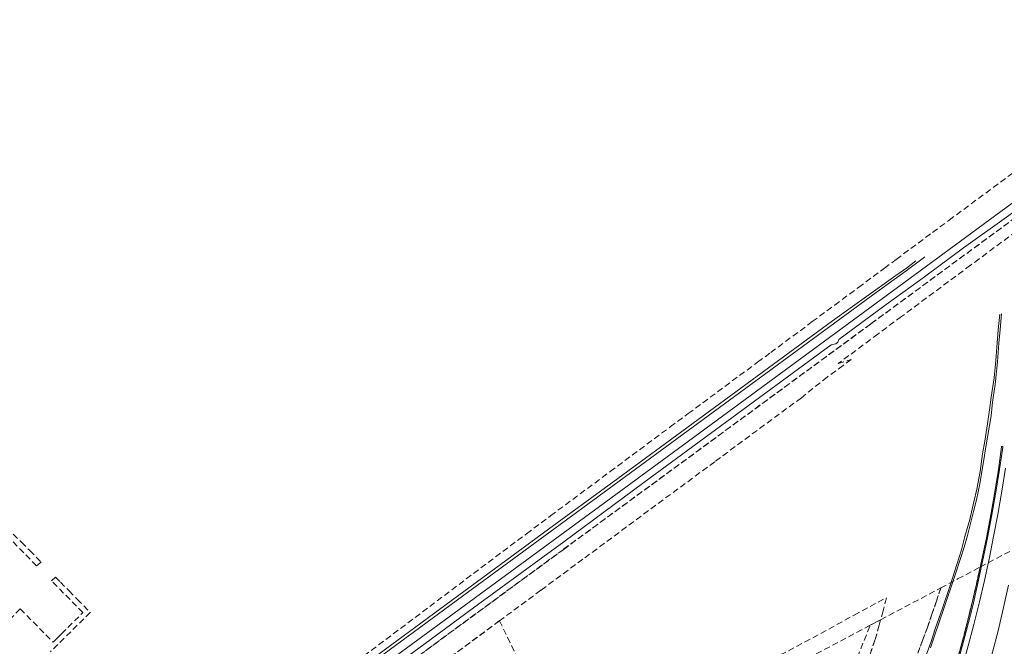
# Model space of a CAD drawing. Header units: metres. Extents: x 207644 to 210135, y 370459 to 373417.
# Tile 263 of 279: x 208147 to 208659, y 372988 to 373314. Entities that reach past the tile are written whole.
import ezdxf

# ---------------------------------------------------------------- set-up
doc = ezdxf.new("R2010")
doc.units = ezdxf.units.M
doc.linetypes.add('HIDDEN2', pattern=[4.7625, 3.175, -1.5875])
for name, color, linetype, lineweight in [('GKL', 52, 'Continuous', 25), ('GMV', 7, 'Continuous', 25), ('LSPR', 7, 'Continuous', 25)]:
    doc.layers.add(name, color=color, linetype=linetype, lineweight=lineweight)
doc.layers.add('KAD_Vastgesteld_Perceel', color=212, linetype='Continuous')

msp = doc.modelspace()

# ---------------------------------------------------------------- linework, layer by layer
at = {"layer": 'GKL', "color": 253, "linetype": 'Continuous', "lineweight": 13}
msp.add_lwpolyline([(208196.627, 372881.009), (208211.402, 372891.717), (208246.938, 372917.723), (208320.726, 372972.147), (208377.326, 373013.73), (208422.847, 373047.339), (208453.657, 373069.832), (208592.784, 373171.826), (208608.311, 373183.085), (208617.186, 373189.811), (208618.08, 373190.438)], dxfattribs=at)
at = {"layer": 'GMV', "color": 253, "linetype": 'Continuous', "lineweight": 13}
for points in [[(208796.035, 373310.322), (208785.264, 373302.337), (208773.939, 373293.998), (208760.438, 373284.322), (208730.236, 373262.47), (208661.767, 373212.011), (208638.259, 373195.12), (208618.542, 373180.611), (208615.197, 373178.15), (208597.88, 373165.541), (208573.347, 373147.411), (208572.726, 373146.022), (208571.62, 373145.197), (208569.228, 373144.558), (208471.705, 373072.969), (208430.105, 373042.125), (208386.342, 373010.219), (208357.041, 372988.632), (208270.436, 372925.122), (208243.678, 372905.605), (208236.912, 372900.515)], [(208196.627, 372881.009), (208196.985, 372882.134), (208197.562, 372883.184), (208198.192, 372883.96), (208199.089, 372884.754), (208277.326, 372942.15), (208421.985, 373048.631), (208458.101, 373074.96), (208570.021, 373157.137), (208602.921, 373180.669), (208608.466, 373184.542), (208613.323, 373188.389)], [(208618.494, 372982.529), (208621.303, 372990.239), (208623.489, 372996.781), (208627.222, 373007.559), (208631.236, 373019.424), (208634.64, 373030.199), (208637.068, 373037.929), (208638.954, 373044.825), (208641.434, 373053.68), (208643.574, 373062.844), (208645.132, 373069.451), (208646.872, 373078.684), (208648.06, 373087.969), (208649.319, 373094.498), (208650.712, 373103.45), (208651.923, 373112.069), (208652.643, 373117.293), (208654.101, 373127.446), (208655.054, 373136.422), (208655.496, 373143.342), (208656.314, 373152.478), (208657.045, 373160.647)], [(208658.019, 373160.795), (208657.362, 373152.655), (208656.581, 373145.47), (208655.843, 373135.849), (208654.601, 373124.047), (208653.282, 373114.838), (208652.562, 373107.606), (208650.774, 373096.489), (208649.701, 373090.535), (208648.714, 373084.688), (208647.809, 373078.745), (208646.78, 373072.321), (208644.966, 373063.919), (208643.477, 373057.857), (208641.924, 373051.596), (208640.321, 373045.46), (208638.471, 373039.367), (208636.651, 373033.488), (208633.956, 373025.422), (208631.903, 373019.191), (208629.32, 373011.528), (208627.828, 373006.942), (208625.844, 373001.398), (208622.618, 372991.613), (208620.928, 372986.948)], [(208658.341, 373091.698), (208658.094, 373091.716), (208658.066, 373091.506), (208656.365, 373079.777), (208654.47, 373068.028), (208652.36, 373056.208), (208650.135, 373044.212), (208648.158, 373034.425), (208645.138, 373020.72), (208642.435, 373008.948), (208639.015, 372995.599), (208635.963, 372984.018)], [(208658.341, 373091.698), (208658.644, 373091.675), (208658.612, 373091.43), (208656.909, 373079.693), (208655.013, 373067.936), (208652.902, 373056.109), (208650.675, 373044.107), (208648.697, 373034.311), (208645.676, 373020.599), (208642.971, 373008.818), (208639.549, 372995.46), (208636.495, 372983.873)], [(208660.097, 373080.376), (208658.186, 373068.516), (208656.027, 373056.309), (208653.792, 373044.899), (208651.671, 373033.936), (208649.055, 373022.026), (208646.472, 373010.783), (208643.593, 372999.06), (208640.639, 372988.003), (208637.507, 372976.451), (208634.309, 372965.293), (208630.734, 372953.605), (208627.297, 372942.895), (208623.442, 372931.405), (208619.642, 372920.578), (208615.535, 372909.251), (208611.426, 372898.347), (208606.889, 372887.011), (208602.388, 372876.107), (208597.562, 372864.853), (208592.877, 372854.324)], [(208661.685, 373019.512), (208659.059, 373007.865), (208656.177, 372995.844), (208653.248, 372984.719), (208650.002, 372972.861), (208646.734, 372961.565), (208643.184, 372949.936), (208639.683, 372938.892), (208635.719, 372927.117), (208631.888, 372916.113), (208627.716, 372904.73), (208623.513, 372893.675), (208618.974, 372882.192), (208614.426, 372871.251), (208609.512, 372859.843), (208604.683, 372848.924)]]:
    msp.add_lwpolyline(points, dxfattribs=at)
at = {"layer": 'KAD_Vastgesteld_Perceel', "color": 253, "linetype": 'HIDDEN2', "lineweight": 13}
for points in [[(208261.209, 372934.056), (208409.886, 373045.782), (208410.566, 373046.287), (208423.163, 373055.644), (208454.199, 373078.697), (208485.47, 373101.886), (208494.814, 373108.806), (208530.981, 373135.592), (208537.794, 373140.638), (208559.437, 373156.675), (208571.136, 373165.344), (208583.498, 373174.504), (208596.969, 373184.485), (208603.178, 373189.086), (208622.125, 373203.125), (208630.668, 373209.455), (208665.232, 373235.093)], [(208665.629, 373211.161), (208589.975, 373155.54), (208429.644, 373037.998), (208266.68, 372918.384), (208170.379, 372847.378), (208167.742, 372845.42), (208164.286, 372842.855), (208163.11, 372841.982), (208079.97, 372780.277)], [(208266.68, 372918.384), (208429.644, 373037.998), (208589.975, 373155.54), (208665.629, 373211.161)], [(208665.705, 373203.739), (208646.416, 373189.408), (208641.867, 373186.03), (208605.948, 373159.373), (208605.912, 373159.346), (208593.651, 373150.247), (208578.47, 373138.984), (208572.865, 373134.827), (208579.674, 373137.002), (208575.448, 373133.884), (208567.199, 373127.8), (208553.733, 373117.089), (208508.605, 373083.765), (208439.913, 373033.046), (208418.05, 373016.863), (208396.49, 373000.971), (208355.544, 372970.671)], [(208635.311, 372981.945), (208637.325, 372989.366), (208639.274, 372996.803), (208641.157, 373004.257), (208642.972, 373011.728), (208644.72, 373019.215), (208646.4, 373026.717), (208646.88, 373028.958), (208703.8, 373059.071)], [(208143.286, 373046.158), (208147.55, 373041.852), (208151.835, 373037.524), (208157.862, 373031.438), (208155.409, 373029.663), (208139.219, 373046.046)], [(208614.377, 372984.056), (208616.919, 372990.803), (208619.385, 372997.578), (208621.774, 373004.368), (208624.083, 373011.166), (208626.314, 373017.978), (208626.352, 373018.097), (208626.352, 373018.097), (208635.139, 373022.746), (208646.88, 373028.958), (208646.4, 373026.717), (208644.72, 373019.215), (208642.972, 373011.728), (208641.157, 373004.257), (208639.274, 372996.803), (208637.325, 372989.366), (208635.311, 372981.945)], [(208141.271, 373001.497), (208146.902, 373007.179), (208163.985, 372989.914), (208166.266, 372992.133), (208168.347, 372994.199), (208178.627, 373004.354), (208179.546, 373005.275), (208163.247, 373021.769), (208165.257, 373023.658), (208167.791, 373021.105), (208172.304, 373016.557), (208176.605, 373012.204), (208183.373, 373005.357), (208162.597, 372984.857)], [(208589.554, 372983.583), (208592.078, 372990.871), (208592.178, 372991.189), (208592.178, 372991.189), (208594.266, 372998.654), (208595.039, 373001.531), (208626.352, 373018.097), (208626.314, 373017.978), (208624.083, 373011.166), (208621.774, 373004.368), (208619.385, 372997.578), (208616.919, 372990.803), (208614.377, 372984.056)], [(208509.059, 372965.488), (208555.457, 372989.857), (208581.21, 373003.93), (208598.026, 373012.92), (208596.285, 373006.168), (208595.039, 373001.531), (208589.546, 372998.625), (208557.018, 372981.416)], [(208560.093, 372924.361), (208589.546, 372998.625), (208595.039, 373001.531), (208594.266, 372998.654), (208592.178, 372991.189), (208592.078, 372990.871), (208589.554, 372983.583)]]:
    msp.add_lwpolyline(points, dxfattribs=at)
msp.add_lwpolyline([(208355.544, 372970.671), (208396.49, 373000.971), (208430.594, 372930.369), (208433.16, 372925.056), (208389.303, 372901.722), (208355.544, 372970.671)], close=True, dxfattribs=at)
at = {"layer": 'LSPR', "color": 253, "linetype": 'Continuous', "lineweight": 13}
msp.add_lwpolyline([(207787.774, 372575.555), (208067.088, 372780.429), (208160.713, 372849.224), (208197.855, 372876.395), (208305.025, 372955.147), (208494.96, 373094.509), (208793.478, 373313.837)], dxfattribs=at)

doc.saveas('drawing.dxf')
